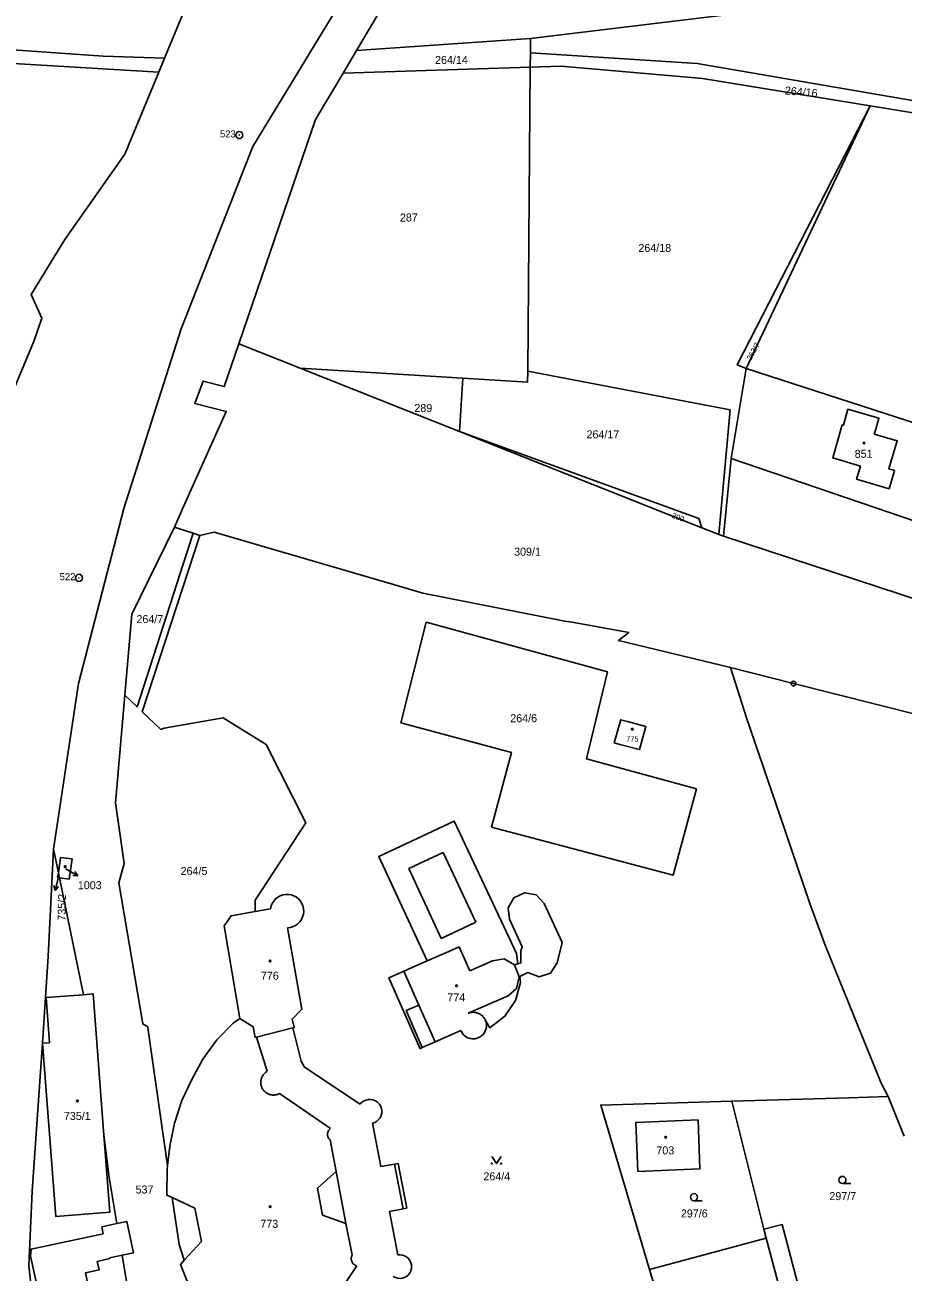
# Model space of a CAD drawing. Extents: x -725728 to -720881, y -1068679 to -1063504.
# Drawn here: x -724877 to -724690.6, y -1066802.4 to -1066537.6 of the extents above; entities that cross this region are included whole.
import ezdxf

# ---------------------------------------------------------------- set-up
doc = ezdxf.new("R2010")
doc.units = 0
for name, color, linetype in [('Hranice parcel', 7, 'Continuous'), ('Parcelní čísla', 7, 'Continuous'), ('Pop  PČ popisy', 7, 'Continuous'), ('Vnitřní kresba', 7, 'Continuous'), ('Značky bodu BP', 7, 'Continuous'), ('Značky budov', 7, 'Continuous'), ('Značky kultur', 7, 'Continuous')]:
    doc.layers.add(name, color=color, linetype=linetype)

# ---------------------------------------------------------------- blocks, each defined once
blk = doc.blocks.new('4.02_4')
at = {"layer": 'Značky budov'}
blk.add_circle((-0.001, 0), 0.0175, dxfattribs=at)
blk = doc.blocks.new('4.02_3')
at = {"layer": 'Značky budov'}
blk.add_circle((-0.001, 0), 0.0175, dxfattribs=at)
blk = doc.blocks.new('1029_144')
at = {"layer": 'Pop  PČ popisy'}
for p, q in [((0, 0), (-0.073, -0.291)), ((-0.073, -0.291), (-0.097, -0.182)), ((-0.073, -0.291), (0, -0.206))]:
    blk.add_line(p, q, dxfattribs=at)
blk = doc.blocks.new('1029_145')
at = {"layer": 'Pop  PČ popisy'}
for p, q in [((0, 0), (0.262, -0.145)), ((0.262, -0.145), (0.151, -0.141)), ((0.262, -0.145), (0.199, -0.053))]:
    blk.add_line(p, q, dxfattribs=at)
blk = doc.blocks.new('3.04_2')
at = {"layer": 'Značky kultur'}
blk.add_line((0.001, 0), (0.176, 0), dxfattribs=at)
blk.add_circle((0.001, 0.075), 0.075, dxfattribs=at)
blk = doc.blocks.new('3.14_2')
at = {"layer": 'Značky kultur'}
blk.add_lwpolyline([(-0.1, 0.15), (0, 0), (0.1, 0.15)], dxfattribs=at)
for centre in [(-0.1, 0), (0.1, 0)]:
    blk.add_circle(centre, 0.01, dxfattribs=at)
blk = doc.blocks.new('1.01_1')
at = {"layer": 'Značky bodu BP'}
for radius in [0.075, 0.003]:
    blk.add_circle((0, 0), radius, dxfattribs=at)
blk = doc.blocks.new('1.05_1')
at = {"layer": 'Značky bodu BP'}
for radius in [0.05, 0.00303]:
    blk.add_circle((0, 0), radius, dxfattribs=at)

msp = doc.modelspace()

# ---------------------------------------------------------------- linework, layer by layer
at = {"layer": 'Hranice parcel'}
for p, q in [((-724809.46, -1066547.88), (-724806.59, -1066543.04)), ((-724806.59, -1066543.04), (-724769.67, -1066540.49)), ((-724769.7, -1066543.52), (-724769.67, -1066540.49)), ((-724904.23, -1066544.32), (-724848.58, -1066547.64)), ((-724847.36, -1066544.71), (-724848.58, -1066547.64)), ((-724769.73, -1066546.58), (-724769.7, -1066543.52)), ((-724809.46, -1066547.88), (-724769.73, -1066546.58)), ((-724769.73, -1066546.58), (-724770.27, -1066611.16)), ((-724697.54, -1066554.81), (-724723.9, -1066610.55)), ((-724664.77, -1066560.17), (-724697.54, -1066554.81)), ((-724831.58, -1066605.34), (-724818.56, -1066610.52)), ((-724818.56, -1066610.52), (-724784.01, -1066612.63)), ((-724818.56, -1066610.52), (-724784.75, -1066623.94)), ((-724723.9, -1066610.55), (-724727.03, -1066629.67)), ((-724723.9, -1066610.55), (-724665.48, -1066629.5)), ((-724784.01, -1066612.63), (-724784.75, -1066623.94)), ((-724784.75, -1066623.94), (-724733.31, -1066644.39)), ((-724728.66, -1066646.17), (-724727.03, -1066629.67)), ((-724727.03, -1066629.67), (-724678.08, -1066646.39)), ((-724839.9, -1066646.05), (-724841.32, -1066645.57)), ((-724733.31, -1066644.39), (-724729.66, -1066645.84)), ((-724729.66, -1066645.84), (-724728.66, -1066646.17)), ((-724870.94, -1066712.62), (-724869.9, -1066717.67)), ((-724869.9, -1066717.67), (-724869.47, -1066714.38)), ((-724869.69, -1066718.7), (-724869.9, -1066717.67)), ((-724867.61, -1066719), (-724869.69, -1066718.7)), ((-724869.69, -1066718.7), (-724864.58, -1066743.56)), ((-724828.14, -1066725.87), (-724824.85, -1066725.29)), ((-724690.32, -1066773.6), (-724693.73, -1066765.2)), ((-724720.11, -1066793.33), (-724726.9, -1066766.17)), ((-724719.62, -1066795.27), (-724720.11, -1066793.33)), ((-724719.62, -1066795.27), (-724744.39, -1066801.9)), ((-724708.28, -1066837.8), (-724719.62, -1066795.27)), ((-724731.92, -1066843.94), (-724744.39, -1066801.9))]:
    msp.add_line(p, q, dxfattribs=at)
for points in [[(-724870.94, -1066712.62), (-724865.63, -1066677.44), (-724856.03, -1066640.33), (-724843.82, -1066602.14), (-724828.65, -1066563.45), (-724806.39, -1066526.82), (-724786.62, -1066494.49), (-724764.99, -1066461.5)], [(-724823.87, -1066489.01), (-724826.8, -1066495.09), (-724847.36, -1066544.71)], [(-724806.59, -1066543.04), (-724780.28, -1066498.69), (-724774.14, -1066488.62)], [(-724769.67, -1066540.49), (-724695.86, -1066531.49), (-724692.54, -1066497.29)], [(-724953.03, -1066541.79), (-724897.74, -1066541.62), (-724860.42, -1066544.27), (-724847.36, -1066544.71)], [(-724769.7, -1066543.52), (-724734.27, -1066545.8), (-724666.35, -1066557.47)], [(-724848.58, -1066547.64), (-724855.78, -1066565.04), (-724868.57, -1066583.15), (-724875.67, -1066594.83), (-724873.4, -1066599.91), (-724875.03, -1066604.62), (-724887.33, -1066633.88), (-724889.49, -1066651.24)], [(-724831.58, -1066605.34), (-724815.3, -1066557.73), (-724809.46, -1066547.88)], [(-724769.73, -1066546.58), (-724763.17, -1066546.36), (-724733.14, -1066548.99), (-724697.54, -1066554.81)], [(-724697.54, -1066554.81), (-724725.78, -1066609.8), (-724723.9, -1066610.55)], [(-724845.28, -1066644.25), (-724843.55, -1066640.4), (-724834.28, -1066619.7), (-724840.97, -1066617.99), (-724839.14, -1066613.23), (-724834.68, -1066614.41), (-724832.42, -1066607.8), (-724831.58, -1066605.34)], [(-724770.27, -1066611.16), (-724770.29, -1066613.47), (-724784.01, -1066612.63)], [(-724729.66, -1066645.84), (-724727.24, -1066619.36), (-724770.27, -1066611.16)], [(-724703.46, -1066622.52), (-724703.19, -1066622.6), (-724702.9, -1066621.54), (-724702.26, -1066619.23), (-724695.69, -1066621.14), (-724696.36, -1066623.45), (-724696.67, -1066624.5), (-724691.81, -1066625.92), (-724693.57, -1066631.88), (-724692.38, -1066632.23), (-724693.49, -1066636.12), (-724700.43, -1066634.08), (-724699.62, -1066631.3), (-724705.49, -1066629.58), (-724703.46, -1066622.52)], [(-724784.75, -1066623.94), (-724733.95, -1066642.45), (-724733.31, -1066644.39)], [(-724845.28, -1066644.25), (-724854.34, -1066662.74), (-724855.83, -1066679.94)], [(-724841.32, -1066645.57), (-724853.18, -1066682.45), (-724855.83, -1066679.94)], [(-724839.9, -1066646.05), (-724852.09, -1066683.48), (-724848.15, -1066687.21), (-724847.43, -1066686.97), (-724834.94, -1066684.77), (-724825.8, -1066690.42), (-724817.4, -1066707.02), (-724828.11, -1066723.49), (-724828.14, -1066725.87)], [(-724841.32, -1066645.57), (-724844.59, -1066644.48), (-724845.28, -1066644.25)], [(-724727.23, -1066674.09), (-724751.01, -1066668.36), (-724748.81, -1066666.66), (-724760.8, -1066664.46), (-724762.41, -1066664.26), (-724792.52, -1066658.28), (-724798.75, -1066656.46), (-724836.85, -1066645.33), (-724839.9, -1066646.05)], [(-724728.66, -1066646.17), (-724653.67, -1066670.84), (-724654.46, -1066673.21)], [(-724734.44, -1066699.85), (-724739.35, -1066718.14), (-724777.94, -1066707.98), (-724773.73, -1066692.15), (-724797.2, -1066685.79), (-724791.83, -1066664.45), (-724753.33, -1066675.01), (-724757.77, -1066693.49), (-724734.44, -1066699.85)], [(-724693.73, -1066765.2), (-724695.18, -1066762.33), (-724707.07, -1066733.02), (-724710.35, -1066724.16), (-724715.77, -1066708.35), (-724723.84, -1066684.75), (-724727.23, -1066674.09)], [(-724669.15, -1066688.75), (-724713.85, -1066677.47), (-724727.23, -1066674.09)], [(-724855.83, -1066679.94), (-724857.82, -1066702.79), (-724855.95, -1066715.71)], [(-724750.4, -1066690.47), (-724751.87, -1066690.09), (-724750.52, -1066685.17), (-724749.06, -1066685.57), (-724745.18, -1066686.6), (-724746.49, -1066691.49), (-724750.4, -1066690.47)], [(-724779.29, -1066748.9), (-724778.3, -1066750.56), (-724775.11, -1066748.11), (-724772.86, -1066744.78), (-724771.76, -1066740.99), (-724771.95, -1066739.69), (-724770.21, -1066738.82), (-724767.85, -1066739.77), (-724765.43, -1066739), (-724764.03, -1066736.8), (-724762.94, -1066732.5), (-724766.79, -1066724.15), (-724768.48, -1066722.36), (-724770.95, -1066721.89), (-724773.23, -1066722.97), (-724774.43, -1066725.12), (-724774.15, -1066727.52), (-724771.41, -1066733.4), (-724771.73, -1066734.32), (-724771.74, -1066736.81), (-724772.34, -1066737.01), (-724772.66, -1066734.83), (-724775.31, -1066729.06), (-724785.85, -1066706.68), (-724801.89, -1066714.19), (-724791.64, -1066736.36), (-724796.56, -1066738.53), (-724799.75, -1066739.94), (-724793.13, -1066755.02), (-724792.66, -1066754.75), (-724789.9, -1066753.59), (-724784.45, -1066751.18)], [(-724873.27, -1066753.87), (-724872.11, -1066735.42), (-724870.94, -1066712.62)], [(-724869.47, -1066714.38), (-724867.02, -1066714.71), (-724867.61, -1066719)], [(-724869.69, -1066718.7), (-724870.03, -1066718.65), (-724869.9, -1066717.67)], [(-724855.95, -1066715.71), (-724857.07, -1066719.8), (-724852, -1066749.75), (-724850.94, -1066750.35)], [(-724824.85, -1066725.29), (-724824.72, -1066724.71), (-724824.49, -1066724.16), (-724824.17, -1066723.66), (-724823.78, -1066723.22), (-724823.31, -1066722.85), (-724822.79, -1066722.56), (-724822.23, -1066722.36), (-724821.64, -1066722.27), (-724821.05, -1066722.27), (-724820.46, -1066722.37), (-724819.9, -1066722.56), (-724819.38, -1066722.85), (-724818.93, -1066723.22), (-724818.53, -1066723.66), (-724818.21, -1066724.16), (-724817.99, -1066724.71), (-724817.85, -1066725.29), (-724817.82, -1066725.88), (-724817.88, -1066726.47), (-724818.05, -1066727.04), (-724818.31, -1066727.58), (-724818.65, -1066728.06), (-724819.07, -1066728.49), (-724819.55, -1066728.83), (-724820.09, -1066729.09), (-724820.66, -1066729.25), (-724821.25, -1066729.32)], [(-724831.39, -1066748.6), (-724834.74, -1066728.91), (-724833.26, -1066726.79), (-724828.14, -1066725.87)], [(-724821.25, -1066729.32), (-724818.2, -1066746.65), (-724820.28, -1066748.78), (-724819.83, -1066750.52), (-724820.12, -1066750.59)], [(-724864.58, -1066743.56), (-724862.53, -1066743.4), (-724860.26, -1066773.35)], [(-724846.71, -1066779.79), (-724846.22, -1066775.71), (-724845.24, -1066770.83), (-724843.68, -1066766.05), (-724841.61, -1066761.54), (-724839.26, -1066757.26), (-724836.27, -1066753.12), (-724832.83, -1066749.58), (-724831.39, -1066748.6)], [(-724820.12, -1066750.59), (-724827.86, -1066752.55), (-724828.12, -1066752.63), (-724828.57, -1066750.35), (-724831.39, -1066748.6)], [(-724784.45, -1066751.18), (-724784.2, -1066751.65), (-724783.87, -1066752.06), (-724783.47, -1066752.41), (-724783.01, -1066752.68), (-724782.51, -1066752.85), (-724781.98, -1066752.92), (-724781.45, -1066752.9), (-724780.97, -1066752.79), (-724780.48, -1066752.58), (-724780.04, -1066752.28), (-724779.66, -1066751.9), (-724779.37, -1066751.46), (-724779.16, -1066750.97), (-724779.04, -1066750.46), (-724779.03, -1066749.92), (-724779.11, -1066749.4), (-724779.29, -1066748.9)], [(-724850.94, -1066750.35), (-724850.83, -1066751.09), (-724846.71, -1066779.79)], [(-724820.12, -1066750.59), (-724818.37, -1066757.65), (-724817.64, -1066758.97), (-724805.86, -1066766.83)], [(-724873.27, -1066753.87), (-724875.46, -1066785.25), (-724876.2, -1066801.12), (-724874.04, -1066820.14), (-724871.87, -1066828.07), (-724864.85, -1066839.09), (-724862.75, -1066841.16), (-724854.54, -1066846.06), (-724835.04, -1066858.79)], [(-724860.26, -1066773.35), (-724859.01, -1066789.76), (-724870.45, -1066790.65), (-724873.27, -1066753.87)], [(-724726.9, -1066766.17), (-724702.09, -1066765.44), (-724693.73, -1066765.2)], [(-724805.86, -1066766.83), (-724805.52, -1066766.45), (-724805.12, -1066766.15), (-724804.66, -1066765.93), (-724804.17, -1066765.81), (-724803.67, -1066765.79), (-724803.17, -1066765.86), (-724802.69, -1066766.03), (-724802.26, -1066766.3), (-724801.89, -1066766.64), (-724801.74, -1066766.82), (-724801.48, -1066767.26), (-724801.31, -1066767.74), (-724801.24, -1066768.24), (-724801.27, -1066768.74), (-724801.4, -1066769.23), (-724801.62, -1066769.68), (-724801.93, -1066770.08), (-724802.31, -1066770.42), (-724802.75, -1066770.67), (-724803.23, -1066770.83)], [(-724744.39, -1066801.9), (-724754.75, -1066766.99), (-724726.9, -1066766.17)], [(-724803.23, -1066770.83), (-724801.47, -1066780.03), (-724798.52, -1066779.51), (-724797.78, -1066779.37), (-724795.96, -1066788.85), (-724796.69, -1066788.99), (-724799.63, -1066789.58), (-724797.86, -1066798.81)], [(-724746.87, -1066781.08), (-724747.3, -1066770.67), (-724734.1, -1066770.13), (-724733.74, -1066780.53), (-724746.87, -1066781.08)], [(-724857.48, -1066792.17), (-724859.13, -1066782.34), (-724860.26, -1066773.35)], [(-724845.73, -1066786.64), (-724846.89, -1066786.09), (-724846.82, -1066780.68), (-724846.71, -1066779.79)], [(-724843.2, -1066799.95), (-724844.3, -1066796.62), (-724845.73, -1066786.64)], [(-724857.48, -1066792.17), (-724855.35, -1066791.72), (-724853.94, -1066798.34), (-724856.36, -1066798.86)], [(-724856.36, -1066798.86), (-724859.03, -1066799.42), (-724858.99, -1066799.58), (-724861.66, -1066800.21), (-724861.25, -1066801.97), (-724864.16, -1066802.61), (-724862.92, -1066808.25), (-724864.38, -1066808.55), (-724863.67, -1066811.81), (-724862.75, -1066815.76), (-724865.75, -1066816.37), (-724871.74, -1066817.68), (-724875.83, -1066799.1), (-724875.71, -1066797.56), (-724860.41, -1066794.3), (-724860.72, -1066792.86), (-724857.48, -1066792.17)], [(-724720.11, -1066793.33), (-724716.23, -1066792.36), (-724710.89, -1066812.55)], [(-724850.93, -1066821.21), (-724850.78, -1066820.31), (-724854.93, -1066807.41), (-724856.36, -1066798.86)], [(-724840.1, -1066809.37), (-724842.02, -1066805.8), (-724844, -1066800.81), (-724843.2, -1066799.95)], [(-724797.86, -1066798.81), (-724797.36, -1066798.77), (-724796.86, -1066798.84), (-724796.39, -1066799), (-724795.95, -1066799.25), (-724795.58, -1066799.58), (-724795.28, -1066799.98), (-724795.06, -1066800.44), (-724794.94, -1066800.92), (-724794.91, -1066801.43), (-724794.94, -1066801.67), (-724795.06, -1066802.16), (-724795.28, -1066802.61), (-724795.59, -1066803.01), (-724795.96, -1066803.34), (-724796.4, -1066803.59), (-724796.87, -1066803.75), (-724797.37, -1066803.81), (-724797.87, -1066803.77), (-724798.35, -1066803.63), (-724798.8, -1066803.4)]]:
    msp.add_lwpolyline(points, dxfattribs=at)
at = {"layer": 'Vnitřní kresba'}
for p, q in [((-724795.52, -1066716.75), (-724788.21, -1066713.33)), ((-724788.21, -1066713.33), (-724781.25, -1066728.17)), ((-724788.62, -1066731.6), (-724795.52, -1066716.75)), ((-724781.25, -1066728.17), (-724788.62, -1066731.6)), ((-724787.04, -1066734.39), (-724784.81, -1066733.39)), ((-724784.81, -1066733.39), (-724782.55, -1066738.48)), ((-724791.64, -1066736.36), (-724787.04, -1066734.39)), ((-724782.55, -1066738.48), (-724777.72, -1066736.33)), ((-724777.72, -1066736.33), (-724775.25, -1066735.96)), ((-724775.25, -1066735.96), (-724773.07, -1066737.24)), ((-724793.38, -1066745.74), (-724796.56, -1066738.53)), ((-724773.07, -1066737.24), (-724772.34, -1066737.01)), ((-724772.07, -1066739.75), (-724773.07, -1066737.24)), ((-724772.07, -1066739.75), (-724772.67, -1066742.25)), ((-724771.95, -1066739.69), (-724772.07, -1066739.75)), ((-724872.54, -1066744.17), (-724864.58, -1066743.56)), ((-724871.8, -1066753.76), (-724872.54, -1066744.17)), ((-724774.42, -1066743.82), (-724782.9, -1066747.49)), ((-724772.67, -1066742.25), (-724774.42, -1066743.82)), ((-724796.1, -1066746.94), (-724793.38, -1066745.74)), ((-724792.66, -1066754.75), (-724796.1, -1066746.94)), ((-724793.38, -1066745.74), (-724789.9, -1066753.59)), ((-724873.27, -1066753.87), (-724871.8, -1066753.76)), ((-724827.86, -1066752.55), (-724825.56, -1066759.82)), ((-724822.98, -1066764.54), (-724812.1, -1066771.95)), ((-724812.23, -1066774.4), (-724810.93, -1066781.12)), ((-724810.93, -1066781.12), (-724814.9, -1066784.63)), ((-724808.88, -1066792.14), (-724810.93, -1066781.12)), ((-724798.52, -1066779.51), (-724796.69, -1066788.99)), ((-724845.73, -1066786.64), (-724840.97, -1066788.86)), ((-724814.9, -1066784.63), (-724813.8, -1066790.39)), ((-724840.97, -1066788.86), (-724839.52, -1066795.97)), ((-724813.8, -1066790.39), (-724808.88, -1066792.14)), ((-724808.88, -1066792.14), (-724807.53, -1066798.82)), ((-724839.52, -1066795.97), (-724843.2, -1066799.95)), ((-724806.53, -1066801.12), (-724813.93, -1066812.06))]:
    msp.add_line(p, q, dxfattribs=at)
for points in [[(-724779.29, -1066748.9), (-724779.36, -1066748.77), (-724779.43, -1066748.64), (-724779.51, -1066748.52), (-724779.6, -1066748.4), (-724779.69, -1066748.28), (-724779.79, -1066748.17), (-724779.89, -1066748.07), (-724780, -1066747.97), (-724780.11, -1066747.88), (-724780.23, -1066747.79), (-724780.36, -1066747.71), (-724780.48, -1066747.64), (-724780.61, -1066747.57), (-724780.75, -1066747.51), (-724780.89, -1066747.45), (-724781.02, -1066747.41), (-724781.17, -1066747.37), (-724781.31, -1066747.34), (-724781.46, -1066747.31), (-724781.6, -1066747.3), (-724781.75, -1066747.29), (-724781.9, -1066747.29), (-724782.04, -1066747.29), (-724782.19, -1066747.31), (-724782.34, -1066747.33), (-724782.48, -1066747.36), (-724782.62, -1066747.4), (-724782.76, -1066747.44), (-724782.9, -1066747.49)], [(-724825.56, -1066759.82), (-724825.69, -1066759.89), (-724825.81, -1066759.97), (-724825.92, -1066760.06), (-724826.03, -1066760.15), (-724826.14, -1066760.25), (-724826.24, -1066760.36), (-724826.33, -1066760.47), (-724826.42, -1066760.58), (-724826.5, -1066760.7), (-724826.58, -1066760.82), (-724826.65, -1066760.95), (-724826.71, -1066761.08), (-724826.77, -1066761.22), (-724826.81, -1066761.35), (-724826.85, -1066761.49), (-724826.89, -1066761.63), (-724826.91, -1066761.78), (-724826.93, -1066761.92), (-724826.94, -1066762.07), (-724826.94, -1066762.21), (-724826.93, -1066762.35), (-724826.92, -1066762.5), (-724826.9, -1066762.64), (-724826.87, -1066762.79), (-724826.83, -1066762.93), (-724826.79, -1066763.06), (-724826.73, -1066763.2), (-724826.68, -1066763.33), (-724826.61, -1066763.46), (-724826.54, -1066763.58), (-724826.46, -1066763.71), (-724826.37, -1066763.82), (-724826.28, -1066763.93), (-724826.18, -1066764.04), (-724826.08, -1066764.14), (-724825.97, -1066764.24), (-724825.86, -1066764.33), (-724825.74, -1066764.41), (-724825.61, -1066764.49), (-724825.49, -1066764.56), (-724825.36, -1066764.62), (-724825.22, -1066764.68), (-724825.09, -1066764.73), (-724824.95, -1066764.77), (-724824.81, -1066764.8), (-724824.67, -1066764.83), (-724824.52, -1066764.84), (-724824.38, -1066764.86), (-724824.23, -1066764.86), (-724824.09, -1066764.85), (-724823.94, -1066764.84), (-724823.8, -1066764.82), (-724823.66, -1066764.79), (-724823.52, -1066764.76), (-724823.38, -1066764.71), (-724823.24, -1066764.66), (-724823.11, -1066764.6), (-724822.98, -1066764.54)], [(-724812.1, -1066771.95), (-724812.19, -1066772.02), (-724812.27, -1066772.09), (-724812.35, -1066772.16), (-724812.42, -1066772.24), (-724812.49, -1066772.33), (-724812.55, -1066772.42), (-724812.6, -1066772.52), (-724812.65, -1066772.61), (-724812.68, -1066772.72), (-724812.72, -1066772.82), (-724812.74, -1066772.93), (-724812.76, -1066773.04), (-724812.77, -1066773.14), (-724812.77, -1066773.25), (-724812.76, -1066773.36), (-724812.75, -1066773.47), (-724812.73, -1066773.58), (-724812.7, -1066773.68), (-724812.67, -1066773.78), (-724812.62, -1066773.88), (-724812.57, -1066773.98), (-724812.52, -1066774.07), (-724812.45, -1066774.16), (-724812.39, -1066774.25), (-724812.31, -1066774.33), (-724812.23, -1066774.4)], [(-724807.53, -1066798.82), (-724807.58, -1066798.92), (-724807.62, -1066799.02), (-724807.66, -1066799.13), (-724807.69, -1066799.24), (-724807.71, -1066799.34), (-724807.72, -1066799.46), (-724807.73, -1066799.57), (-724807.73, -1066799.68), (-724807.72, -1066799.79), (-724807.7, -1066799.9), (-724807.67, -1066800.01), (-724807.64, -1066800.11), (-724807.6, -1066800.22), (-724807.55, -1066800.32), (-724807.5, -1066800.42), (-724807.44, -1066800.51), (-724807.37, -1066800.6), (-724807.29, -1066800.68), (-724807.21, -1066800.76), (-724807.13, -1066800.83), (-724807.04, -1066800.9), (-724806.94, -1066800.95), (-724806.84, -1066801.01), (-724806.74, -1066801.05), (-724806.64, -1066801.09), (-724806.53, -1066801.12)]]:
    msp.add_lwpolyline(points, dxfattribs=at)

# ---------------------------------------------------------------- block references
at = {"layer": 'Pop  PČ popisy', "xscale": 10, "yscale": 10}
for name, p in [('1029_145', (-724868.39, -1066716.83)), ('1029_144', (-724869.88, -1066718.52))]:
    msp.add_blockref(name, p, dxfattribs=at)
at = {"layer": 'Značky bodu BP', "xscale": 10, "yscale": 10}
for name, p in [('1.01_1', (-724831.5, -1066561.01)), ('1.01_1', (-724865.55, -1066655.03)), ('1.05_1', (-724713.85, -1066677.47))]:
    msp.add_blockref(name, p, dxfattribs=at)
at = {"layer": 'Značky budov', "xscale": 10, "yscale": 10}
for name, p in [('4.02_4', (-724698.86, -1066626.39)), ('4.02_4', (-724748.04, -1066687.17)), ('4.02_3', (-724868.45, -1066716.34)), ('4.02_3', (-724869.94, -1066718.47)), ('4.02_4', (-724824.94, -1066736.39)), ('4.02_4', (-724785.36, -1066741.66)), ('4.02_3', (-724865.85, -1066766.09)), ('4.02_3', (-724740.97, -1066773.82)), ('4.02_3', (-724824.92, -1066788.56))]:
    msp.add_blockref(name, p, dxfattribs=at)
at = {"layer": 'Značky kultur', "xscale": 10, "yscale": 10}
for name, p in [('3.14_2', (-724776.9, -1066779.42)), ('3.04_2', (-724703.44, -1066783.62)), ('3.04_2', (-724734.97, -1066787.3))]:
    msp.add_blockref(name, p, dxfattribs=at)

# ---------------------------------------------------------------- texts
at = {"layer": 'Parcelní čísla'}
for s, height, p in [('264/14', 1.7, (-724789.93, -1066545.9)), ('287', 1.7, (-724797.4, -1066579.36)), ('264/18', 1.7, (-724746.76, -1066585.82)), ('289', 1.7, (-724794.33, -1066619.81)), ('264/17', 1.7, (-724757.77, -1066625.41)), ('851', 1.7, (-724700.83, -1066629.54)), ('309/1', 1.7, (-724773.15, -1066650.33)), ('264/7', 1.7, (-724853.34, -1066664.64)), ('264/6', 1.7, (-724773.96, -1066685.69)), ('775', 1.14, (-724749.36, -1066689.79)), ('264/5', 1.7, (-724843.96, -1066718.13)), ('1003', 1.7, (-724865.78, -1066721.15)), ('776', 1.7, (-724826.91, -1066740.36)), ('774', 1.7, (-724787.33, -1066744.97)), ('735/1', 1.7, (-724868.74, -1066770.15)), ('703', 1.7, (-724742.94, -1066777.45)), ('264/4', 1.7, (-724779.67, -1066782.97)), ('537', 1.7, (-724853.52, -1066785.77)), ('297/7', 1.7, (-724706.21, -1066787.17)), ('297/6', 1.7, (-724737.74, -1066790.85)), ('773', 1.7, (-724827.03, -1066793.05))]:
    msp.add_text(s, height=height, dxfattribs=at).set_placement(p)
for s, height, rotation, p in [('264/16', 1.7, 355, (-724715.72, -1066552.37)), ('263/7', 1.14, 61, (-724722.85, -1066608.93)), ('300', 1.14, 340, (-724739.75, -1066642.25)), ('735/2', 1.7, 89, (-724868.38, -1066727.85))]:
    msp.add_text(s, height=height, rotation=rotation, dxfattribs=at).set_placement(p)
at = {"layer": 'Značky bodu BP'}
for s, p in [('523', (-724835.6, -1066561.51)), ('522', (-724869.65, -1066655.53))]:
    msp.add_text(s, height=1.5, dxfattribs=at).set_placement(p)

doc.saveas('drawing.dxf')
